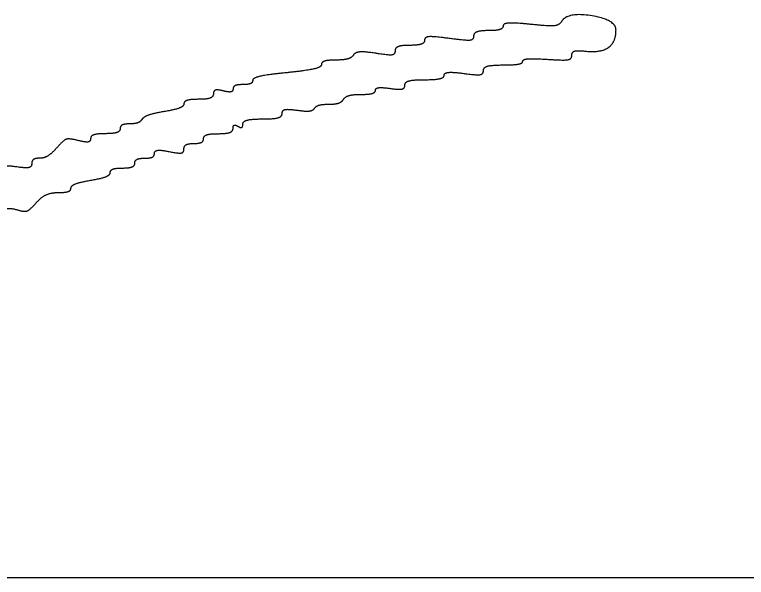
# Model space of a CAD drawing. Extents: x -3.3 to 34, y 0 to 56.8.
# Drawn here: x 26.7625 to 27.1202, y 8.9262 to 9.2015 of the extents above; entities that cross this region are included whole.
import ezdxf

# ---------------------------------------------------------------- set-up
doc = ezdxf.new("R2010")
doc.units = 0
doc.layers.add('SH_Data', color=7, linetype='Continuous')
doc.layers.add('SH_Major_Grid_Line', color=7, linetype='Continuous')

msp = doc.modelspace()

# ---------------------------------------------------------------- linework, layer by layer
at = {"layer": 'SH_Data'}
msp.add_line((24.52788, 8.92624), (28.02788, 8.92624), dxfattribs=at)
at = {"layer": 'SH_Major_Grid_Line'}
for points in [[(27.05646, 9.19388), (27.05646, 9.19895), (27.03276, 9.20283), (27.02992, 9.19823)], [(27.00126, 9.19588), (27.00126, 9.19466), (26.99802, 9.19365), (26.99406, 9.19365)], [(27.01469, 9.19672), (27.00704, 9.19751), (27.00126, 9.19715), (27.00126, 9.19588)], [(27.02992, 9.19823), (27.02869, 9.19624), (27.02391, 9.19577), (27.01469, 9.19672)], [(26.99406, 9.19365), (26.9901, 9.19365), (26.98686, 9.19244), (26.98686, 9.19095)], [(27.04146, 9.18361), (27.0489, 9.18276), (27.05646, 9.18793), (27.05646, 9.19388)], [(26.96286, 9.18894), (26.96286, 9.18757), (26.95962, 9.18645), (26.95566, 9.18645)], [(26.97486, 9.18983), (26.96716, 9.19085), (26.96286, 9.19053), (26.96286, 9.18894)], [(26.98686, 9.19095), (26.98686, 9.18908), (26.98311, 9.18873), (26.97486, 9.18983)], [(26.95566, 9.18645), (26.9517, 9.18645), (26.94846, 9.18524), (26.94846, 9.18375)], [(26.92806, 9.18166), (26.92724, 9.18034), (26.9234, 9.17925), (26.91951, 9.17925)], [(26.939, 9.18255), (26.93356, 9.18342), (26.92891, 9.18304), (26.92806, 9.18166)], [(26.94846, 9.18375), (26.94846, 9.18194), (26.94531, 9.18154), (26.939, 9.18255)], [(27.02285, 9.17962), (27.03085, 9.17907), (27.03486, 9.17972), (27.03486, 9.18158)], [(27.03486, 9.18158), (27.03486, 9.18321), (27.0376, 9.18406), (27.04146, 9.18361)], [(26.91951, 9.17925), (26.91563, 9.17925), (26.91246, 9.17824), (26.91246, 9.177)], [(27.00126, 9.17685), (27.00654, 9.17685), (27.01086, 9.17766), (27.01085, 9.17865)], [(27.01085, 9.17865), (27.01085, 9.17965), (27.01625, 9.18008), (27.02285, 9.17962)], [(26.91246, 9.177), (26.91246, 9.17576), (26.9049, 9.174), (26.89566, 9.17309)], [(26.99166, 9.17414), (26.99166, 9.17571), (26.99571, 9.17685), (27.00126, 9.17685)], [(26.89566, 9.17309), (26.88642, 9.17218), (26.87886, 9.17049), (26.87886, 9.16934)], [(26.96286, 9.16965), (26.96814, 9.16965), (26.97246, 9.17063), (26.97246, 9.17183)], [(26.97246, 9.17183), (26.97246, 9.17302), (26.97678, 9.17342), (26.98206, 9.17271)], [(26.98206, 9.17271), (26.98836, 9.17186), (26.99166, 9.17236), (26.99166, 9.17414)], [(26.87406, 9.16725), (26.87142, 9.16725), (26.86926, 9.16628), (26.86926, 9.16508)], [(26.87886, 9.16934), (26.87886, 9.16819), (26.8767, 9.16725), (26.87406, 9.16725)], [(26.95326, 9.16698), (26.95326, 9.1685), (26.9574, 9.16965), (26.96286, 9.16965)], [(26.86446, 9.16416), (26.86177, 9.16486), (26.85966, 9.16423), (26.85966, 9.16273)], [(26.86926, 9.16508), (26.86926, 9.16388), (26.8671, 9.16347), (26.86446, 9.16416)], [(26.9318, 9.16245), (26.93568, 9.16245), (26.93886, 9.16335), (26.93886, 9.16444)], [(26.93886, 9.16444), (26.93886, 9.16553), (26.9421, 9.16595), (26.94606, 9.16537)], [(26.94606, 9.16537), (26.95038, 9.16473), (26.95326, 9.16538), (26.95326, 9.16698)], [(26.85246, 9.16005), (26.8485, 9.16005), (26.84526, 9.15907), (26.84526, 9.15787)], [(26.85966, 9.16273), (26.85966, 9.16126), (26.85642, 9.16005), (26.85246, 9.16005)], [(26.91606, 9.15765), (26.9192, 9.15765), (26.92244, 9.15873), (26.92326, 9.16005)], [(26.92326, 9.16005), (26.92407, 9.16137), (26.92792, 9.16245), (26.9318, 9.16245)], [(26.84526, 9.15787), (26.84526, 9.15666), (26.84094, 9.15495), (26.83567, 9.15406)], [(26.9091, 9.15565), (26.90978, 9.15675), (26.91291, 9.15765), (26.91606, 9.15765)], [(26.83567, 9.15406), (26.8304, 9.15317), (26.82547, 9.15145), (26.82473, 9.15025)], [(26.88366, 9.15045), (26.88911, 9.15045), (26.89326, 9.15161), (26.89326, 9.15313)], [(26.89326, 9.15313), (26.89326, 9.15474), (26.89615, 9.15537), (26.90056, 9.15473)], [(26.90056, 9.15473), (26.90458, 9.15414), (26.90842, 9.15455), (26.9091, 9.15565)], [(26.82473, 9.15025), (26.82398, 9.14904), (26.82128, 9.14805), (26.81871, 9.14805)], [(26.87406, 9.14791), (26.87406, 9.14931), (26.87838, 9.15045), (26.88366, 9.15045)], [(26.81871, 9.14805), (26.81615, 9.14805), (26.81406, 9.14697), (26.81406, 9.14565)], [(26.86206, 9.14325), (26.86602, 9.14325), (26.86926, 9.1444), (26.86926, 9.1458)], [(26.86926, 9.1458), (26.86926, 9.14719), (26.87034, 9.14767), (26.87166, 9.14685)], [(26.87166, 9.14685), (26.87298, 9.14604), (26.87406, 9.14651), (26.87406, 9.14791)], [(26.80686, 9.14325), (26.8029, 9.14325), (26.79966, 9.14215), (26.79966, 9.14081)], [(26.81406, 9.14565), (26.81406, 9.14433), (26.81082, 9.14325), (26.80686, 9.14325)], [(26.85486, 9.14085), (26.85486, 9.14217), (26.8581, 9.14325), (26.86206, 9.14325)], [(26.79358, 9.13989), (26.78911, 9.14101), (26.78634, 9.14007), (26.7831, 9.13633)], [(26.79966, 9.14081), (26.79966, 9.13939), (26.7971, 9.139), (26.79358, 9.13989)], [(26.85006, 9.13845), (26.8527, 9.13845), (26.85486, 9.13953), (26.85486, 9.14085)], [(26.7831, 9.13633), (26.78068, 9.13354), (26.77693, 9.13125), (26.77477, 9.13125)], [(26.83086, 9.13359), (26.83086, 9.13491), (26.83399, 9.13531), (26.83806, 9.13449)], [(26.83806, 9.13449), (26.84264, 9.13358), (26.84526, 9.13403), (26.84526, 9.13575)], [(26.84526, 9.13575), (26.84526, 9.13724), (26.84742, 9.13845), (26.85006, 9.13845)], [(26.82606, 9.13125), (26.8287, 9.13125), (26.83086, 9.13231), (26.83086, 9.13359)], [(26.77086, 9.12858), (26.77086, 9.12698), (26.76798, 9.12633), (26.76366, 9.12697)], [(26.77477, 9.13125), (26.77262, 9.13125), (26.77086, 9.13005), (26.77086, 9.12858)], [(26.81526, 9.12645), (26.81856, 9.12645), (26.82126, 9.12753), (26.82126, 9.12885)], [(26.82126, 9.12885), (26.82126, 9.13017), (26.82342, 9.13125), (26.82606, 9.13125)], [(26.76366, 9.12697), (26.7597, 9.12755), (26.75646, 9.12713), (26.75646, 9.12604)], [(26.79966, 9.12045), (26.80494, 9.12135), (26.80926, 9.12306), (26.80926, 9.12427)], [(26.80926, 9.12427), (26.80926, 9.12547), (26.81196, 9.12645), (26.81526, 9.12645)], [(26.79006, 9.11664), (26.79006, 9.11785), (26.79438, 9.11956), (26.79966, 9.12045)], [(26.77308, 9.10945), (26.77547, 9.1122), (26.78026, 9.11445), (26.78374, 9.11445)], [(26.78374, 9.11445), (26.78721, 9.11445), (26.79006, 9.11544), (26.79006, 9.11664)], [(26.75166, 9.09663), (26.75166, 9.10266), (26.75825, 9.10777), (26.76379, 9.10601)], [(26.76379, 9.10601), (26.7672, 9.10493), (26.77009, 9.106), (26.77308, 9.10945)]]:
    msp.add_open_spline(points, degree=2, dxfattribs=at)

doc.saveas('drawing.dxf')
